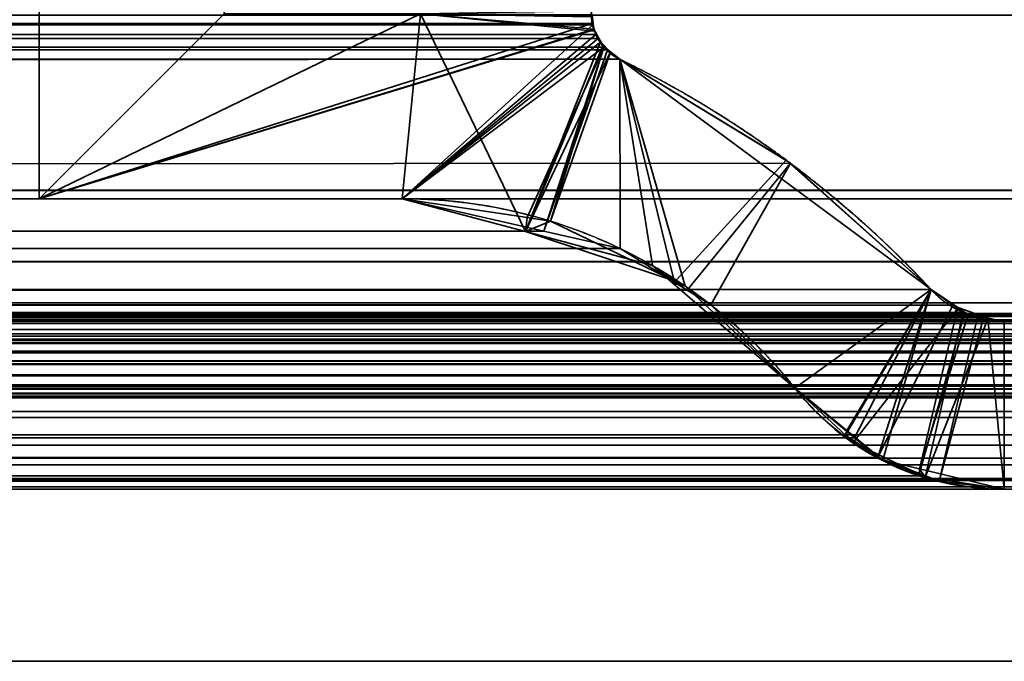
# Model space of a CAD drawing. Header units: millimetres. Extents: x -490 to 6690, y -115 to 132.
# Tile 764 of 1031: x 4950.92 to 4955.17, y -2 to 0.77. Entities that reach past the tile are written whole.
import ezdxf

# ---------------------------------------------------------------- set-up
doc = ezdxf.new("R2010")
doc.units = ezdxf.units.MM
doc.layers.add('152', color=7, linetype='Continuous', true_color=0xffffff)

# ---------------------------------------------------------------- blocks, each defined once
blk = doc.blocks.new('UG_SURFACE_241')
at = {"layer": '152', "color": 252, "linetype": 'Continuous', "lineweight": 35}
for points in [[(4040.9999, -26, 2017), (4959.0001, -26, 2017), (4959.0001, 0, 2017), (4040.9999, 0, 2017)], [(4040.9999, -2), (4040.9999, 0, 2), (4959.0001, 0, 2), (4959.0001, -2)], [(4040.9999, 0, 2), (4040.9999, 0, 2017), (4959.0001, 0, 2017), (4959.0001, 0, 2)]]:
    blk.add_3dface(points, dxfattribs=at)
blk = doc.blocks.new('UG_SURFACE_264')
at = {"layer": '152', "color": 14, "linetype": 'Continuous', "lineweight": 35}
for points in [[(4967.2999, -10, 2024.3001), (4967.2999, 19, 2024.3001), (4032.7001, 19, 2024.3001), (4032.7001, -10, 2024.3001)], [(4963.2502, 16.25, 2020.2501), (4963.2502, -22, 2020.2501), (4036.7498, -22, 2020.2501), (4036.7498, 16.25, 2020.2501)]]:
    blk.add_3dface(points, dxfattribs=at)
blk = doc.blocks.new('UG_SURFACE_265')
at = {"layer": '152', "color": 7, "linetype": 'Continuous', "lineweight": 35}
for points in [[(4036.7498, 16, 2020.2501), (4036.7498, -22, 2020.2501), (4963.2502, -22, 2020.2501), (4963.2502, 16, 2020.2501)], [(4962.9998, 16, 2020), (4962.9998, -22, 2020), (4037.0002, -22, 2020), (4037.0002, 16, 2020)]]:
    blk.add_3dface(points, dxfattribs=at)
blk = doc.blocks.new('UG_SURFACE_273')
at = {"layer": '152', "color": 46, "linetype": 'Continuous', "lineweight": 35}
for points in [[(4048.9998, 0, 2007.9999), (4048.9998, 4, 2007.9999), (4951.0002, 4, 2007.9999), (4951.0002, 0, 2007.9999)], [(4951.7999, 3.15, 2008.8), (4951.7999, 0.8, 2008.8), (4951.0002, 0, 2007.9999), (4951.0002, 4, 2007.9999)], [(4042.6621, 1.3457, 2014.3378), (4037.3831, -0.45, 2019.6168), (4962.6169, -0.45, 2019.6168), (4957.3379, 1.3457, 2014.3378)], [(4953.3906, 0.758, 2010.3905), (4046.6127, 0.8163, 2010.3874), (4046.6104, 0.7611, 2010.3898)], [(4953.3906, 0.758, 2010.3905), (4953.3868, 0.8123, 2010.3867), (4046.6127, 0.8163, 2010.3874)], [(4952.6482, 0.8, 2009.6481), (4953.3868, 0.8123, 2010.3867), (4953.3906, 0.758, 2010.3905), (4951.0002, 0, 2007.9999)], [(4040.6246, 0.0371, 2016.3753), (4042.85, 0.794, 2014.1501), (4957.15, 0.794, 2014.1501), (4959.3754, 0.0371, 2016.3753)], [(4951.0002, 0, 2007.9999), (4951.7999, 0.8, 2008.8), (4952.6482, 0.8, 2009.6481)], [(4953.4059, 0.71, 2010.4058), (4046.6075, 0.7521, 2010.3927), (4046.5932, 0.7078, 2010.4067)], [(4046.6104, 0.7611, 2010.3898), (4046.6075, 0.7521, 2010.3927), (4953.3925, 0.7519, 2010.3924)], [(4953.4059, 0.71, 2010.4058), (4953.3925, 0.7519, 2010.3924), (4046.6075, 0.7521, 2010.3927)], [(4046.6104, 0.7611, 2010.3898), (4953.3925, 0.7519, 2010.3924), (4953.3906, 0.758, 2010.3905)], [(4952.5695, 0, 2009.5696), (4951.0002, 0, 2007.9999), (4953.3906, 0.758, 2010.3905), (4953.3925, 0.7519, 2010.3924)], [(4953.3925, 0.7519, 2010.3924), (4953.4059, 0.71, 2010.4058), (4952.5695, 0, 2009.5696)], [(4953.4411, 0.6552, 2010.4411), (4046.5837, 0.6926, 2010.4165), (4046.5593, 0.6558, 2010.4406)], [(4046.5932, 0.7078, 2010.4067), (4046.5837, 0.6926, 2010.4165), (4953.4168, 0.6929, 2010.4167)], [(4953.4411, 0.6552, 2010.4411), (4953.4168, 0.6929, 2010.4167), (4046.5837, 0.6926, 2010.4165)], [(4046.5932, 0.7078, 2010.4067), (4953.4168, 0.6929, 2010.4167), (4953.4059, 0.71, 2010.4058)], [(4952.5695, 0, 2009.5696), (4953.4059, 0.71, 2010.4058), (4953.4168, 0.6929, 2010.4167)], [(4953.4168, 0.6929, 2010.4167), (4953.4411, 0.6552, 2010.4411), (4953.1817, -0.1399, 2010.1819), (4952.5695, 0, 2009.5696)], [(4953.4569, 0.6431, 2010.4568), (4046.5431, 0.6433, 2010.4568), (4046.4902, 0.603, 2010.5095)], [(4046.4902, 0.603, 2010.5095), (4953.5098, 0.603, 2010.5095), (4953.4569, 0.6431, 2010.4568)], [(4046.5593, 0.6558, 2010.4406), (4046.5431, 0.6433, 2010.4568), (4953.4569, 0.6431, 2010.4568)], [(4046.5593, 0.6558, 2010.4406), (4953.4569, 0.6431, 2010.4568), (4953.4411, 0.6552, 2010.4411)], [(4953.1817, -0.1399, 2010.1819), (4953.4411, 0.6552, 2010.4411), (4953.4569, 0.6431, 2010.4568)], [(4953.4569, 0.6431, 2010.4568), (4953.5098, 0.603, 2010.5095), (4953.5112, -0.2152, 2010.5109), (4953.1817, -0.1399, 2010.1819)], [(4045.1446, -0.3929, 2011.8556), (4954.247, 0.1535, 2011.2469), (4953.5098, 0.603, 2010.5095)], [(4953.5098, 0.603, 2010.5095), (4046.4902, 0.603, 2010.5095), (4045.1446, -0.3929, 2011.8556)], [(4953.8007, -0.3952, 2010.8008), (4953.5112, -0.2152, 2010.5109), (4953.5098, 0.603, 2010.5095), (4954.247, 0.1535, 2011.2469)], [(4045.1446, -0.3929, 2011.8556), (4954.8554, -0.3929, 2011.8556), (4954.247, 0.1535, 2011.2469)], [(4954.247, 0.1535, 2011.2469), (4953.9027, -0.4585, 2010.9026), (4953.8007, -0.3952, 2010.8008)], [(4954.2661, -0.8186, 2011.266), (4953.9027, -0.4585, 2010.9026), (4954.247, 0.1535, 2011.2469), (4954.8554, -0.3929, 2011.8556)], [(4039.5594, -0.2768, 2017.4406), (4959.3754, 0.0371, 2016.3753), (4960.4201, -0.2717, 2017.4203)], [(4039.5594, -0.2768, 2017.4406), (4040.6246, 0.0371, 2016.3753), (4959.3754, 0.0371, 2016.3753)], [(4047.4305, 0, 2009.5696), (4952.5695, 0, 2009.5696), (4953.1817, -0.1399, 2010.1819), (4046.8183, -0.1399, 2010.1819)], [(4951.0002, 0, 2007.9999), (4952.5695, 0, 2009.5696), (4047.4305, 0, 2009.5696), (4048.9998, 0, 2007.9999)], [(4046.4888, -0.2152, 2010.5109), (4046.8183, -0.1399, 2010.1819), (4953.1817, -0.1399, 2010.1819), (4953.5112, -0.2152, 2010.5109)], [(4953.5112, -0.2152, 2010.5109), (4046.1993, -0.3952, 2010.8008), (4046.4888, -0.2152, 2010.5109)], [(4953.5112, -0.2152, 2010.5109), (4953.8007, -0.3952, 2010.8008), (4046.1993, -0.3952, 2010.8008)], [(4960.4201, -0.2717, 2017.4203), (4038.5032, -0.4967, 2018.4968), (4039.5594, -0.2768, 2017.4406)], [(4960.4201, -0.2717, 2017.4203), (4961.4968, -0.4967, 2018.4968), (4038.5032, -0.4967, 2018.4968)], [(4045.1446, -0.3929, 2011.8556), (4045.0506, -0.4544, 2011.9493), (4954.9484, -0.4597, 2011.9483)], [(4954.9484, -0.4597, 2011.9483), (4954.8554, -0.3929, 2011.8556), (4045.1446, -0.3929, 2011.8556)], [(4046.0973, -0.4585, 2010.9026), (4046.1993, -0.3952, 2010.8008), (4953.8007, -0.3952, 2010.8008), (4953.9027, -0.4585, 2010.9026)], [(4954.8554, -0.3929, 2011.8556), (4954.524, -1.034, 2011.524), (4954.2661, -0.8186, 2011.266)], [(4954.8554, -0.3929, 2011.8556), (4954.6247, -1.1183, 2011.6248), (4954.524, -1.034, 2011.524)], [(4954.6247, -1.1183, 2011.6248), (4954.8554, -0.3929, 2011.8556), (4954.9484, -0.4597, 2011.9483)], [(4037.2767, -0.5099, 2019.7234), (4962.7233, -0.5099, 2019.7234), (4962.6169, -0.45, 2019.6168), (4037.3831, -0.45, 2019.6168)], [(4954.9937, -0.4923, 2011.9939), (4045.0506, -0.4544, 2011.9493), (4044.9719, -0.506, 2012.028)], [(4954.9937, -0.4923, 2011.9939), (4954.9484, -0.4597, 2011.9483), (4045.0506, -0.4544, 2011.9493)], [(4954.2661, -0.8186, 2011.266), (4045.7339, -0.8186, 2011.266), (4046.0973, -0.4585, 2010.9026)], [(4953.9027, -0.4585, 2010.9026), (4954.2661, -0.8186, 2011.266), (4046.0973, -0.4585, 2010.9026)], [(4954.9484, -0.4597, 2011.9483), (4954.9937, -0.4923, 2011.9939), (4954.8306, -1.198, 2011.8308), (4954.6247, -1.1183, 2011.6248)], [(4962.749, -0.5243, 2019.7492), (4962.7233, -0.5099, 2019.7234), (4037.2767, -0.5099, 2019.7234), (4037.251, -0.5243, 2019.7492)], [(4961.5231, -0.5031, 2018.523), (4038.4331, -0.5257, 2018.5668), (4038.4398, -0.5198, 2018.5599)], [(4961.5231, -0.5031, 2018.523), (4961.5664, -0.5278, 2018.5666), (4038.4331, -0.5257, 2018.5668)], [(4038.4398, -0.5198, 2018.5599), (4038.4836, -0.504, 2018.5165), (4961.5169, -0.5016, 2018.5168)], [(4961.5169, -0.5016, 2018.5168), (4961.5231, -0.5031, 2018.523), (4038.4398, -0.5198, 2018.5599)], [(4038.4836, -0.504, 2018.5165), (4038.5032, -0.4967, 2018.4968), (4961.4968, -0.4967, 2018.4968)], [(4961.4968, -0.4967, 2018.4968), (4961.5169, -0.5016, 2018.5168), (4038.4836, -0.504, 2018.5165)], [(4955.0805, -0.5209, 2012.0807), (4044.9448, -0.5106, 2012.0552), (4044.8284, -0.5306, 2012.1715)], [(4044.9719, -0.506, 2012.028), (4044.9448, -0.5106, 2012.0552), (4955.0552, -0.5124, 2012.0552)], [(4955.0805, -0.5209, 2012.0807), (4955.0552, -0.5124, 2012.0552), (4044.9448, -0.5106, 2012.0552)], [(4044.9719, -0.506, 2012.028), (4955.0552, -0.5124, 2012.0552), (4954.9937, -0.4923, 2011.9939)], [(4954.8893, -1.2206, 2011.8892), (4954.8306, -1.198, 2011.8308), (4954.9937, -0.4923, 2011.9939), (4955.0552, -0.5124, 2012.0552)], [(4037.1904, -0.5946, 2019.8095), (4962.8096, -0.5946, 2019.8095), (4962.749, -0.5243, 2019.7492)], [(4037.251, -0.5243, 2019.7492), (4037.1904, -0.5946, 2019.8095), (4962.749, -0.5243, 2019.7492)], [(4038.3921, -0.5607, 2018.6079), (4038.4331, -0.5257, 2018.5668), (4961.5664, -0.5278, 2018.5666)], [(4961.5664, -0.5278, 2018.5666), (4961.587, -0.5392, 2018.5869), (4038.3921, -0.5607, 2018.6079)], [(4961.587, -0.5392, 2018.5869), (4961.6089, -0.5657, 2018.6088), (4038.3921, -0.5607, 2018.6079)], [(4039.247, -0.6891, 2017.7529), (4960.7577, -0.6101, 2017.7577), (4960.0954, -0.5306, 2017.0956)], [(4960.0954, -0.5306, 2017.0956), (4039.9046, -0.5306, 2017.0956), (4039.247, -0.6891, 2017.7529)], [(4960.0954, -0.5306, 2017.0956), (4955.1716, -0.5306, 2012.1715), (4044.8284, -0.5306, 2012.1715), (4039.9046, -0.5306, 2017.0956)], [(4044.8284, -0.5306, 2012.1715), (4955.1716, -0.5306, 2012.1715), (4955.0805, -0.5209, 2012.0807)], [(4955.0552, -0.5124, 2012.0552), (4955.0805, -0.5209, 2012.0807), (4954.8893, -1.2206, 2011.8892)], [(4955.1716, -1.2556, 2012.1715), (4954.8893, -1.2206, 2011.8892), (4955.0805, -0.5209, 2012.0807), (4955.1716, -0.5306, 2012.1715)], [(4962.8367, -0.6264, 2019.8369), (4962.8096, -0.5946, 2019.8095), (4037.1904, -0.5946, 2019.8095), (4037.1633, -0.6264, 2019.8369)], [(4038.3649, -0.6055, 2018.6353), (4038.3902, -0.5637, 2018.6098), (4961.6089, -0.5657, 2018.6088)], [(4961.6089, -0.5657, 2018.6088), (4961.6246, -0.5846, 2018.6245), (4038.3649, -0.6055, 2018.6353)], [(4961.6246, -0.5846, 2018.6245), (4038.3649, -0.6057, 2018.6353), (4038.3649, -0.6055, 2018.6353)], [(4961.6246, -0.5846, 2018.6245), (4961.6342, -0.6067, 2018.6343), (4038.3649, -0.6057, 2018.6353)], [(4961.6089, -0.5657, 2018.6088), (4038.3902, -0.5637, 2018.6098), (4038.3921, -0.5607, 2018.6079)], [(4037.1633, -0.6264, 2019.8369), (4037.1284, -0.7019, 2019.8717), (4962.8716, -0.7019, 2019.8717)], [(4037.1633, -0.6264, 2019.8369), (4962.8716, -0.7019, 2019.8717), (4962.8367, -0.6264, 2019.8369)], [(4038.352, -0.6499, 2018.6479), (4038.3649, -0.6057, 2018.6353), (4961.6342, -0.6067, 2018.6343)], [(4961.6342, -0.6067, 2018.6343), (4961.6418, -0.6234, 2018.6417), (4038.352, -0.6499, 2018.6479)], [(4961.6418, -0.6234, 2018.6417), (4038.352, -0.6583, 2018.6481), (4038.352, -0.6499, 2018.6479)], [(4961.6418, -0.6234, 2018.6417), (4961.648, -0.6585, 2018.6481), (4038.352, -0.6583, 2018.6481)], [(4038.6171, -0.841, 2018.3828), (4960.7644, -0.611, 2017.7646), (4960.7577, -0.6101, 2017.7577)], [(4960.7577, -0.6101, 2017.7577), (4039.247, -0.6891, 2017.7529), (4038.6171, -0.841, 2018.3828)], [(4038.6171, -0.841, 2018.3828), (4961.3829, -0.841, 2018.3828), (4960.7644, -0.611, 2017.7646)], [(4038.3511, -0.698, 2018.6489), (4038.352, -0.6583, 2018.6481), (4961.648, -0.6585, 2018.6481)], [(4038.3549, -0.7132, 2018.6453), (4038.3511, -0.698, 2018.6489), (4961.648, -0.6585, 2018.6481)], [(4961.648, -0.6585, 2018.6481), (4961.6494, -0.6664, 2018.6496), (4038.3549, -0.7132, 2018.6453)], [(4961.6494, -0.6664, 2018.6496), (4961.6461, -0.7138, 2018.646), (4038.3549, -0.7132, 2018.6453)], [(4962.8773, -0.7136, 2019.8772), (4037.1227, -0.7136, 2019.8772), (4037.1037, -0.8094, 2019.8963)], [(4037.1037, -0.8094, 2019.8963), (4037.1046, -0.8223, 2019.8953), (4962.8773, -0.7136, 2019.8772)], [(4962.8963, -0.8094, 2019.8963), (4962.8773, -0.7136, 2019.8772), (4037.1046, -0.8223, 2019.8953)], [(4962.8773, -0.7136, 2019.8772), (4962.8716, -0.7019, 2019.8717), (4037.1284, -0.7019, 2019.8717), (4037.1227, -0.7136, 2019.8772)], [(4038.3606, -0.7398, 2018.6391), (4038.3549, -0.7132, 2018.6453), (4961.6461, -0.7138, 2018.646)], [(4038.3606, -0.7398, 2018.6391), (4961.6461, -0.7138, 2018.646), (4961.6461, -0.7163, 2018.646)], [(4961.6461, -0.7163, 2018.646), (4961.6299, -0.7609, 2018.63), (4038.3606, -0.7398, 2018.6391)], [(4038.3606, -0.7398, 2018.6391), (4961.6299, -0.7609, 2018.63), (4961.6265, -0.7657, 2018.6267)], [(4961.6265, -0.7657, 2018.6267), (4038.3735, -0.7656, 2018.6262), (4038.3606, -0.7398, 2018.6391)], [(4038.3801, -0.7781, 2018.62), (4038.3735, -0.7656, 2018.6262), (4961.6265, -0.7657, 2018.6267)], [(4038.3801, -0.7781, 2018.62), (4961.6265, -0.7657, 2018.6267), (4961.5984, -0.8053, 2018.5983)], [(4038.3801, -0.7781, 2018.62), (4961.5984, -0.8053, 2018.5983), (4961.5908, -0.8107, 2018.5907)], [(4961.5908, -0.8107, 2018.5907), (4038.4097, -0.8103, 2018.5902), (4038.3801, -0.7781, 2018.62)], [(4037.1046, -0.8223, 2019.8953), (4962.8954, -0.8223, 2019.8953), (4962.8963, -0.8094, 2019.8963)], [(4962.8954, -0.8223, 2019.8953), (4037.1046, -0.8223, 2019.8953), (4037.1103, -0.9206, 2019.8898)], [(4962.8897, -0.9206, 2019.8898), (4962.8954, -0.8223, 2019.8953), (4037.1103, -0.9206, 2019.8898)], [(4038.4216, -0.823, 2018.5785), (4038.4097, -0.8103, 2018.5902), (4961.5908, -0.8107, 2018.5907)], [(4038.4541, -0.8387, 2018.5461), (4038.4216, -0.823, 2018.5785), (4961.5908, -0.8107, 2018.5907)], [(4961.5908, -0.8107, 2018.5907), (4961.5464, -0.8423, 2018.5463), (4038.4541, -0.8387, 2018.5461)], [(4038.4898, -0.8559, 2018.5103), (4038.4541, -0.8387, 2018.5461), (4961.5464, -0.8423, 2018.5463)], [(4038.4898, -0.8559, 2018.5103), (4961.5464, -0.8423, 2018.5463), (4961.544, -0.8441, 2018.544)], [(4038.5075, -0.8566, 2018.4927), (4038.4898, -0.8559, 2018.5103), (4961.544, -0.8441, 2018.544)], [(4961.544, -0.8441, 2018.544), (4961.4925, -0.8549, 2018.4925), (4038.5075, -0.8566, 2018.4927)], [(4038.5661, -0.8578, 2018.4338), (4961.4339, -0.8539, 2018.4338), (4961.3829, -0.841, 2018.3828)], [(4961.3829, -0.841, 2018.3828), (4038.6171, -0.841, 2018.3828), (4038.5661, -0.8578, 2018.4338)], [(4045.7339, -0.8186, 2011.266), (4954.2661, -0.8186, 2011.266), (4954.524, -1.034, 2011.524), (4045.476, -1.034, 2011.524)], [(4038.5075, -0.8566, 2018.4927), (4961.4925, -0.8549, 2018.4925), (4961.4625, -0.8612, 2018.4627)], [(4038.5637, -0.8587, 2018.4364), (4038.5075, -0.8566, 2018.4927), (4961.4625, -0.8612, 2018.4627)], [(4038.5637, -0.8587, 2018.4364), (4961.4625, -0.8612, 2018.4627), (4961.4339, -0.8539, 2018.4338)], [(4961.4339, -0.8539, 2018.4338), (4038.5661, -0.8578, 2018.4338), (4038.5637, -0.8587, 2018.4364)], [(4037.1103, -0.9206, 2019.8898), (4037.1184, -0.946, 2019.8815), (4962.8816, -0.946, 2019.8815), (4962.8897, -0.9206, 2019.8898)], [(4962.8568, -1.021, 2019.8567), (4037.1184, -0.946, 2019.8815), (4037.1432, -1.021, 2019.8567)], [(4962.8568, -1.021, 2019.8567), (4962.8816, -0.946, 2019.8815), (4037.1184, -0.946, 2019.8815)], [(4037.1432, -1.021, 2019.8567), (4037.1733, -1.0654, 2019.8267), (4962.8267, -1.0654, 2019.8267), (4962.8568, -1.021, 2019.8567)], [(4045.3753, -1.1183, 2011.6248), (4954.524, -1.034, 2011.524), (4954.6247, -1.1183, 2011.6248)], [(4045.3753, -1.1183, 2011.6248), (4045.476, -1.034, 2011.524), (4954.524, -1.034, 2011.524)], [(4962.8267, -1.0654, 2019.8267), (4037.1733, -1.0654, 2019.8267), (4037.2114, -1.1216, 2019.7885)], [(4962.7886, -1.1216, 2019.7885), (4962.8267, -1.0654, 2019.8267), (4037.2114, -1.1216, 2019.7885)], [(4037.2114, -1.1216, 2019.7885), (4037.25, -1.151, 2019.7496), (4962.75, -1.151, 2019.7496), (4962.7886, -1.1216, 2019.7885)], [(4954.6247, -1.1183, 2011.6248), (4045.167, -1.1705, 2011.833), (4045.3753, -1.1183, 2011.6248)], [(4954.6247, -1.1183, 2011.6248), (4954.8306, -1.198, 2011.8308), (4045.167, -1.1705, 2011.833)], [(4962.6713, -1.2106, 2019.6712), (4037.25, -1.151, 2019.7496), (4037.3287, -1.2106, 2019.6712)], [(4962.6713, -1.2106, 2019.6712), (4962.75, -1.151, 2019.7496), (4037.25, -1.151, 2019.7496)], [(4954.8893, -1.2206, 2011.8892), (4044.8284, -1.2556, 2012.1715), (4045.167, -1.1705, 2011.833)], [(4045.167, -1.1705, 2011.833), (4954.8306, -1.198, 2011.8308), (4954.8893, -1.2206, 2011.8892)], [(4037.3287, -1.2106, 2019.6712), (4037.3578, -1.2176, 2019.6419), (4962.6422, -1.2176, 2019.6419), (4962.6713, -1.2106, 2019.6712)], [(4037.477, -1.2461, 2019.5231), (4962.523, -1.2461, 2019.5231), (4962.6422, -1.2176, 2019.6419), (4037.3578, -1.2176, 2019.6419)], [(4954.8893, -1.2206, 2011.8892), (4955.1716, -1.2556, 2012.1715), (4044.8284, -1.2556, 2012.1715)], [(4037.5166, -1.2556, 2019.4836), (4962.4834, -1.2556, 2019.4836), (4962.523, -1.2461, 2019.5231), (4037.477, -1.2461, 2019.5231)], [(4955.1716, -1.2556, 2012.1715), (4962.4834, -1.2556, 2019.4836), (4037.5166, -1.2556, 2019.4836), (4044.8284, -1.2556, 2012.1715)]]:
    blk.add_3dface(points, dxfattribs=at)
blk = doc.blocks.new('UG_SURFACE_274')
at = {"layer": '152', "color": 46, "linetype": 'Continuous', "lineweight": 35}
for points in [[(4951.7999, 3.15, -8), (4951.7999, 0.8, -8), (4951.0002, 0, -8), (4951.0002, 4, -8)], [(4951.7999, 0.8, 2008.8), (4951.7999, 3.15, 2008.8), (4951.0002, 4, 2007.9999), (4951.0002, 0, 2007.9999)], [(4951.0002, 0, 2007.9999), (4951.0002, 4, 2007.9999), (4951.0002, 4, -8), (4951.0002, 0, -8)], [(4953.3896, 0.795, -8), (4953.3973, 0.7329, -8), (4951.0002, 0, -8), (4952.6482, 0.8, -8)], [(4951.0002, 0, -8), (4951.7999, 0.8, -8), (4952.6482, 0.8, -8)], [(4952.6482, 0.8, 2009.6481), (4951.7999, 0.8, 2008.8), (4951.0002, 0, 2007.9999), (4952.5695, 0, 2009.5696)], [(4952.5695, 0, 2009.5696), (4953.1016, -0.1422, 2010.1016), (4952.6482, 0.8, 2009.6481)], [(4952.6482, 0.8, 2009.6481), (4953.3997, 0.7244, 2010.3998), (4953.3978, 0.7332, 2010.3979)], [(4953.3978, 0.7332, 2010.3979), (4953.3868, 0.7869, 2010.3867), (4952.6482, 0.8, 2009.6481)], [(4953.4264, 0.6785, 2010.4263), (4953.3997, 0.7244, 2010.3998), (4952.6482, 0.8, 2009.6481), (4953.1016, -0.1422, 2010.1016)], [(4953.3868, 0.7869, 2010.3867), (4953.3973, 0.7329, -8), (4953.3896, 0.795, -8)], [(4953.3868, 0.7869, 2010.3867), (4953.3978, 0.7332, 2010.3979), (4953.3973, 0.7329, -8)], [(4953.3973, 0.7329, -8), (4953.3978, 0.7304, -8), (4951.0002, 0, -8)], [(4952.5695, 0, -8), (4951.0002, 0, -8), (4953.3978, 0.7304, -8), (4953.4278, 0.6783, -8)], [(4953.3978, 0.7304, -8), (4953.3973, 0.7329, -8), (4953.3978, 0.7332, 2010.3979)], [(4953.4278, 0.6783, -8), (4953.3978, 0.7304, -8), (4953.3978, 0.7332, 2010.3979)], [(4953.3978, 0.7332, 2010.3979), (4953.3997, 0.7244, 2010.3998), (4953.4278, 0.6783, -8)], [(4953.3997, 0.7244, 2010.3998), (4953.4264, 0.6785, 2010.4263), (4953.4278, 0.6783, -8)], [(4953.4278, 0.6783, -8), (4953.4407, 0.6554, -8), (4952.5695, 0, -8)], [(4953.1093, -0.0815, -8), (4952.5695, 0, -8), (4953.4407, 0.6554, -8)], [(4953.1016, -0.1422, 2010.1016), (4953.4369, 0.6603, 2010.4368), (4953.4264, 0.6785, 2010.4263)], [(4953.4688, 0.635, 2010.469), (4953.4369, 0.6603, 2010.4368), (4953.1016, -0.1422, 2010.1016)], [(4953.4407, 0.6554, -8), (4953.2094, -0.0966, -8), (4953.1093, -0.0815, -8)], [(4953.2094, -0.0966, -8), (4953.4407, 0.6554, -8), (4953.4698, 0.6335, -8)], [(4953.4698, 0.6335, -8), (4953.4407, 0.6554, -8), (4953.4264, 0.6785, 2010.4263)], [(4953.4264, 0.6785, 2010.4263), (4953.4369, 0.6603, 2010.4368), (4953.4698, 0.6335, -8)], [(4953.4407, 0.6554, -8), (4953.4278, 0.6783, -8), (4953.4264, 0.6785, 2010.4263)], [(4953.4369, 0.6603, 2010.4368), (4953.4688, 0.635, 2010.469), (4953.4698, 0.6335, -8)], [(4953.1016, -0.1422, 2010.1016), (4953.651, -0.289, 2010.6509), (4953.5098, 0.603, 2010.5095), (4953.4688, 0.635, 2010.469)], [(4953.7449, -0.355, -8), (4953.2094, -0.0966, -8), (4953.4698, 0.6335, -8), (4953.5098, 0.603, -8)], [(4953.5098, 0.603, -8), (4953.4698, 0.6335, -8), (4953.4688, 0.635, 2010.469)], [(4953.4688, 0.635, 2010.469), (4953.5098, 0.603, 2010.5095), (4953.5098, 0.603, -8)], [(4954.8554, -0.3929, -8), (4953.5098, 0.603, -8), (4953.5098, 0.603, 2010.5095)], [(4953.5098, 0.603, 2010.5095), (4954.2284, 0.1672, 2011.2286), (4954.8554, -0.3929, -8)], [(4953.5098, 0.603, -8), (4953.7921, -0.3778, -8), (4953.7449, -0.355, -8)], [(4954.2661, -0.8186, -8), (4953.7921, -0.3778, -8), (4953.5098, 0.603, -8), (4954.8554, -0.3929, -8)], [(4954.2284, 0.1672, 2011.2286), (4953.5098, 0.603, 2010.5095), (4953.651, -0.289, 2010.6509), (4953.7406, -0.3661, 2010.7403)], [(4954.8554, -0.3929, 2011.8556), (4954.2284, 0.1672, 2011.2286), (4953.7406, -0.3661, 2010.7403), (4954.2661, -0.8186, 2011.266)], [(4954.2284, 0.1672, 2011.2286), (4954.8554, -0.3929, 2011.8556), (4954.8554, -0.3929, -8)], [(4951.0002, 0, 2007.9999), (4951.0002, 0, -8), (4952.5695, 0, -8), (4952.5695, 0, 2009.5696)], [(4953.1093, -0.0815, -8), (4953.1016, -0.1422, 2010.1016), (4952.5695, 0, 2009.5696)], [(4952.5695, 0, 2009.5696), (4952.5695, 0, -8), (4953.1093, -0.0815, -8)], [(4953.1016, -0.1422, 2010.1016), (4953.1093, -0.0815, -8), (4953.2094, -0.0966, -8)], [(4953.1016, -0.1422, 2010.1016), (4953.2094, -0.0966, -8), (4953.7449, -0.355, -8)], [(4953.7449, -0.355, -8), (4953.651, -0.289, 2010.6509), (4953.1016, -0.1422, 2010.1016)], [(4953.7449, -0.355, -8), (4953.7406, -0.3661, 2010.7403), (4953.651, -0.289, 2010.6509)], [(4953.7406, -0.3661, 2010.7403), (4953.7449, -0.355, -8), (4953.7921, -0.3778, -8)], [(4954.2661, -0.8186, -8), (4954.2661, -0.8186, 2011.266), (4953.7406, -0.3661, 2010.7403)], [(4953.7406, -0.3661, 2010.7403), (4953.7921, -0.3778, -8), (4954.2661, -0.8186, -8)], [(4954.8554, -0.3929, -8), (4954.4849, -1.0224, -8), (4954.2661, -0.8186, -8)], [(4954.2661, -0.8186, 2011.266), (4954.4911, -1.0023, 2011.4908), (4954.8554, -0.3929, 2011.8556)], [(4954.5188, -1.0539, -8), (4954.4849, -1.0224, -8), (4954.8554, -0.3929, -8), (4954.9708, -0.4746, -8)], [(4954.4911, -1.0023, 2011.4908), (4954.6471, -1.1298, 2011.647), (4954.8554, -0.3929, 2011.8556)], [(4954.9704, -0.4708, 2011.9703), (4954.8554, -0.3929, 2011.8556), (4954.6471, -1.1298, 2011.647), (4954.8044, -1.1676, 2011.8046)], [(4954.9708, -0.4746, -8), (4954.8554, -0.3929, -8), (4954.8554, -0.3929, 2011.8556)], [(4954.8554, -0.3929, 2011.8556), (4954.9704, -0.4708, 2011.9703), (4954.9708, -0.4746, -8)], [(4954.9708, -0.4746, -8), (4954.9994, -0.4947, -8), (4954.803, -1.191, -8), (4954.5188, -1.0539, -8)], [(4954.8302, -1.204, -8), (4954.803, -1.191, -8), (4954.9994, -0.4947, -8), (4955.1015, -0.516, -8)], [(4954.8044, -1.1676, 2011.8046), (4955.0152, -0.5012, 2012.0151), (4954.9704, -0.4708, 2011.9703)], [(4955.1005, -0.5172, 2012.1005), (4955.0152, -0.5012, 2012.0151), (4954.8044, -1.1676, 2011.8046), (4955.1716, -1.2556, 2012.1715)], [(4955.1015, -0.516, -8), (4954.9994, -0.4947, -8), (4954.9704, -0.4708, 2011.9703)], [(4954.9704, -0.4708, 2011.9703), (4955.0152, -0.5012, 2012.0151), (4955.1015, -0.516, -8)], [(4954.9994, -0.4947, -8), (4954.9708, -0.4746, -8), (4954.9704, -0.4708, 2011.9703)], [(4955.0152, -0.5012, 2012.0151), (4955.1005, -0.5172, 2012.1005), (4955.1015, -0.516, -8)], [(4955.1015, -0.516, -8), (4955.1716, -0.5306, -8), (4955.1716, -1.2556, -8), (4954.8302, -1.204, -8)], [(4955.1716, -0.5306, -8), (4955.1015, -0.516, -8), (4955.1005, -0.5172, 2012.1005)], [(4955.1005, -0.5172, 2012.1005), (4955.1716, -0.5306, 2012.1715), (4955.1716, -0.5306, -8)], [(4955.1716, -1.2556, 2012.1715), (4955.1716, -0.5306, 2012.1715), (4955.1005, -0.5172, 2012.1005)], [(4954.4849, -1.0224, -8), (4954.4911, -1.0023, 2011.4908), (4954.2661, -0.8186, 2011.266)], [(4954.2661, -0.8186, 2011.266), (4954.2661, -0.8186, -8), (4954.4849, -1.0224, -8)], [(4954.6471, -1.1298, 2011.647), (4954.4911, -1.0023, 2011.4908), (4954.4849, -1.0224, -8)], [(4954.6471, -1.1298, 2011.647), (4954.4849, -1.0224, -8), (4954.5188, -1.0539, -8)], [(4954.6471, -1.1298, 2011.647), (4954.5188, -1.0539, -8), (4954.803, -1.191, -8)], [(4954.803, -1.191, -8), (4954.8044, -1.1676, 2011.8046), (4954.6471, -1.1298, 2011.647)], [(4954.8044, -1.1676, 2011.8046), (4954.803, -1.191, -8), (4954.8302, -1.204, -8)], [(4955.1716, -1.2556, -8), (4955.1716, -1.2556, 2012.1715), (4954.8044, -1.1676, 2011.8046)], [(4954.8044, -1.1676, 2011.8046), (4954.8302, -1.204, -8), (4955.1716, -1.2556, -8)]]:
    blk.add_3dface(points, dxfattribs=at)
blk = doc.blocks.new('UG_SURFACE_291')
at = {"layer": '152', "color": 254, "linetype": 'Continuous', "lineweight": 35}
for points in [[(4973.2499, 111.75, 2030.2501), (4026.7501, 111.75, 2030.2501), (4026.7501, -10, 2030.2501), (4973.2499, -10, 2030.2501)], [(4967.5002, 21, 2024.4999), (4967.5002, -8, 2024.4999), (4032.4998, -8, 2024.4999), (4032.4998, 21, 2024.4999)]]:
    blk.add_3dface(points, dxfattribs=at)
blk = doc.blocks.new('UG_SURFACE_312')
at = {"layer": '152', "color": 252, "linetype": 'Continuous', "lineweight": 35}
for points in [[(5139.9999, -6.2, 2201.9999), (5139.9999, 113.2, 2201.9999), (3859.9999, 113.2, 2201.9999), (3859.9999, -6.2, 2201.9999)], [(4010.0002, -6.2, 2052), (4010.0002, 113.2, 2052), (4989.9998, 113.2, 2052), (4989.9998, -6.2, 2052)]]:
    blk.add_3dface(points, dxfattribs=at)

msp = doc.modelspace()

# ---------------------------------------------------------------- linework, layer by layer
at = {"layer": '152', "color": 253, "linetype": 'Continuous', "lineweight": -3}
for p, q in [((4951, 0, -8), (4951, 4, -8)), ((4951, 0, 2008), (4951, 4, 2008)), ((4951, 0, 2008), (4951, 4, 2008)), ((4046.4904, 0.603, 2010.5096), (4953.5096, 0.603, 2010.5096)), ((4953.5096, 0.603, 2010.5096), (4953.5096, 0.603, -8)), ((4040.6248, 0.0371, 2016.3752), (4959.3752, 0.0371, 2016.3752)), ((4041, 0, 2017), (4959, 0, 2017)), ((4041, 0, 2), (4959, 0, 2)), ((4952.5696, 0, 2009.5696), (4047.4304, 0, 2009.5696)), ((4951, 0, 2008), (4049, 0, 2008)), ((4951, 0, 2008), (4952.5696, 0, 2009.5696)), ((4952.5696, 0, 2009.5696), (4951, 0, 2008)), ((4952.5696, 0, -8), (4951, 0, -8)), ((4951, 0, -8), (4951, 0, 2008)), ((4952.5696, 0, -8), (4952.5696, 0, 2009.5696)), ((4045.1445, -0.3929, 2011.8555), (4954.8555, -0.3929, 2011.8555)), ((4954.8555, -0.3929, 2011.8555), (4954.8555, -0.3929, -8)), ((4962.6169, -0.45, 2019.6169), (4037.3831, -0.45, 2019.6169)), ((4038.5034, -0.4967, 2018.4966), (4961.4966, -0.4967, 2018.4966)), ((4039.9044, -0.5306, 2017.0956), (4960.0956, -0.5306, 2017.0956)), ((4044.8284, -0.5306, 2012.1716), (4955.1716, -0.5306, 2012.1716)), ((4955.1716, -0.5306, -8), (4960.0956, -0.5306, -8)), ((4960.0956, -0.5306, 2017.0956), (4955.1716, -0.5306, 2012.1716)), ((4955.1716, -0.5306, 2012.1716), (4955.1716, -0.5306, -8)), ((4955.1716, -0.5306, 2012.1716), (4960.0956, -0.5306, 2017.0956)), ((4038.6172, -0.841, 2018.3828), (4961.3828, -0.841, 2018.3828)), ((4954.266, -0.8186, 2011.266), (4045.734, -0.8186, 2011.266)), ((4954.266, -0.8186, -8), (4954.266, -0.8186, 2011.266)), ((4962.4836, -1.2556, 2019.4836), (4037.5164, -1.2556, 2019.4836)), ((4955.1716, -1.2556, 2012.1716), (4044.8284, -1.2556, 2012.1716)), ((4962.4836, -1.2556, 2019.4836), (4955.1716, -1.2556, 2012.1716)), ((4962.4836, -1.2556, -8), (4955.1716, -1.2556, -8)), ((4955.1716, -1.2556, -8), (4955.1716, -1.2556, 2012.1716)), ((4955.1716, -1.2556, 2012.1716), (4962.4836, -1.2556, 2019.4836))]:
    msp.add_line(p, q, dxfattribs=at)
for centre, radius, start, end in [((4953.6054, 0.8, -8), 0.2191, 107.4217, 244.0563), ((4952.5696, -2.167, -8), 2.167, 38.4798, 90), ((4955.1716, -0.0988, -8), 0.4318, 222.9437, 270)]:
    msp.add_arc(centre, radius, start, end, dxfattribs=at)
at = {"layer": '152', "color": 253, "linetype": 'Continuous', "lineweight": -3, "extrusion": (0, 0, -1)}
for centre, radius, start, end in [((-4951.5105, -3.5061, 8), 4.5696, 115.9437, 137.0563), ((-4955.1716, -0.0988, 8), 1.1568, 270, 321.5202)]:
    msp.add_arc(centre, radius, start, end, dxfattribs=at)
at = {"layer": '152', "color": 253, "linetype": 'Continuous', "lineweight": -3}
for points, knots in [([(4953.5398, 1.009, 2010.5398), (4953.5144, 1.0011, 2010.5144), (4953.4893, 0.988, 2010.4893), (4953.45, 0.9559, 2010.45), (4953.4343, 0.9388, 2010.4343), (4953.411, 0.9028, 2010.411), (4953.4023, 0.8846, 2010.4023), (4953.391, 0.8483, 2010.391), (4953.3877, 0.8303, 2010.3877), (4953.3857, 0.7942, 2010.3857), (4953.387, 0.7755, 2010.387), (4953.3937, 0.7411, 2010.3937), (4953.399, 0.7248, 2010.399), (4953.4151, 0.6892, 2010.4151), (4953.4274, 0.6707, 2010.4274), (4953.4613, 0.6322, 2010.4613), (4953.485, 0.6149, 2010.485), (4953.5096, 0.603, 2010.5096)], [0, 0, 0, 0, 0.183979, 0.183979, 0.319936, 0.319936, 0.426471, 0.426471, 0.516426, 0.516426, 0.60664, 0.60664, 0.693514, 0.693514, 0.816568, 0.816568, 1, 1, 1, 1]), ([(4953.5096, 0.603, 2010.5096), (4953.6362, 0.5414, 2010.6362), (4953.7614, 0.4733, 2010.7614), (4954.0074, 0.3237, 2011.0074), (4954.1285, 0.2421, 2011.1285), (4954.4593, -0.0053, 2011.4593), (4954.6642, -0.1873, 2011.6642), (4954.8555, -0.3929, 2011.8555)], [0, 0, 0, 0, 0.263222, 0.263222, 0.52649, 0.52649, 1, 1, 1, 1]), ([(4952.5696, 0, 2009.5696), (4952.7339, 0, 2009.7339), (4952.8987, -0.0187, 2009.8987), (4953.2134, -0.0919, 2010.2134), (4953.3646, -0.1445, 2010.3646), (4953.646, -0.2802, 2010.646), (4953.7778, -0.3611, 2010.7778), (4954.0321, -0.5595, 2011.0321), (4954.1555, -0.6796, 2011.1555), (4954.266, -0.8186, 2011.266)], [0, 0, 0, 0, 0.269389, 0.269389, 0.523121, 0.523121, 0.756972, 0.756972, 1, 1, 1, 1]), ([(4954.8555, -0.3929, 2011.8555), (4954.8967, -0.4372, 2011.8967), (4954.9446, -0.47, 2011.9446), (4955.0221, -0.5051, 2012.0221), (4955.0512, -0.5145, 2012.0512), (4955.1107, -0.5273, 2012.1107), (4955.1412, -0.5306, 2012.1412), (4955.1716, -0.5306, 2012.1716)], [0, 0, 0, 0, 0.464963, 0.464963, 0.729235, 0.729235, 1, 1, 1, 1])]:
    msp.add_open_spline(points, degree=3, knots=knots, dxfattribs=at)
msp.add_rational_spline([(4953.5096, 0.603, 2010.5096), (4953.4543, 0.6299, 2010.4543), (4953.4005, 0.6822, 2010.4005), (4953.3824, 0.7549, 2010.3824), (4953.3915, 0.8776, 2010.3915), (4953.4202, 0.9469, 2010.4202), (4953.4812, 0.9906, 2010.4812), (4953.5398, 1.009, 2010.5398)], [1, 1, 0.980159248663, 1, 1, 0.980159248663, 1, 1], degree=4, knots=[0, 0, 0, 0, 0, 0.5, 0.5, 0.5, 1, 1, 1, 1, 1], dxfattribs=at)
for points, weights in [([(4954.8555, -0.3929, 2011.8555), (4954.5679, -0.0839, 2011.5679), (4954.2441, 0.1882, 2011.2441), (4953.8892, 0.4183, 2010.8892), (4953.5096, 0.603, 2010.5096)], [1, 0.991537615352, 0.988716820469, 0.991537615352, 1]), ([(4952.5696, 0, 2009.5696), (4953.0651, 0, 2010.0651), (4953.5448, -0.1461, 2010.5448), (4953.9577, -0.4307, 2010.9577), (4954.266, -0.8186, 2011.266)], [1, 0.950310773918, 0.933747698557, 0.950310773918, 1]), ([(4954.8555, -0.3929, 2011.8555), (4954.9168, -0.4588, 2011.9168), (4954.9942, -0.5063, 2011.9942), (4955.0817, -0.5306, 2012.0817), (4955.1716, -0.5306, 2012.1716)], [1, 0.958431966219, 0.944575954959, 0.958431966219, 1]), ([(4954.266, -0.8186, 2011.266), (4954.4306, -1.0257, 2011.4306), (4954.651, -1.1776, 2011.651), (4954.9071, -1.2556, 2011.9071), (4955.1716, -1.2556, 2012.1716)], [1, 0.950310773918, 0.933747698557, 0.950310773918, 1])]:
    msp.add_rational_spline(points, weights, degree=4, dxfattribs=at)
msp.add_open_spline([(4954.266, -0.8186, 2011.266), (4954.5118, -1.1279, 2011.5118), (4954.8441, -1.2556, 2011.8441), (4955.1716, -1.2556, 2012.1716)], degree=3, dxfattribs=at)

# ---------------------------------------------------------------- block references
for name in ['UG_SURFACE_312', 'UG_SURFACE_291', 'UG_SURFACE_264', 'UG_SURFACE_265', 'UG_SURFACE_273', 'UG_SURFACE_274', 'UG_SURFACE_241']:
    msp.add_blockref(name, (0, 0), dxfattribs=at)

doc.saveas('drawing.dxf')
